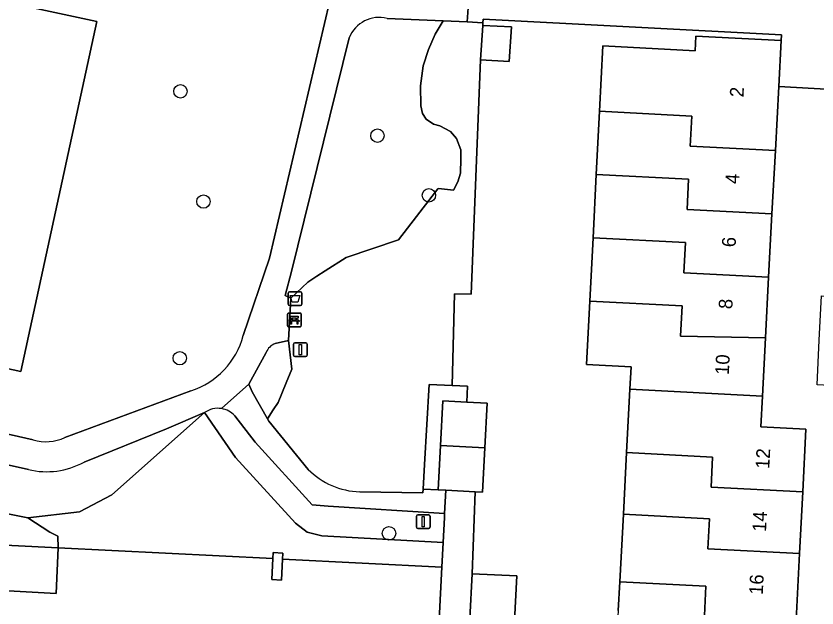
# Model space of a CAD drawing. Extents: x 162989 to 165008, y 383432 to 384338.
# Drawn here: x 164589.1 to 164647.3, y 383638.3 to 383681.3 of the extents above; entities that cross this region are included whole.
import ezdxf

# ---------------------------------------------------------------- set-up
doc = ezdxf.new("R2010")
doc.units = 0
for name, color, linetype in [('IMGEO_Afvalbak', 7, 'Continuous'), ('IMGEO_Bank', 7, 'Continuous'), ('IMGEO_Boom', 7, 'Continuous'), ('IMGEO_Erf', 7, 'Continuous'), ('IMGEO_Grasland_overig', 7, 'Continuous'), ('IMGEO_Groenvoorziening', 7, 'Continuous'), ('IMGEO_Lichtmast', 7, 'Continuous'), ('IMGEO_Pand', 7, 'Continuous'), ('IMGEO_Pand_nummerreeks', 7, 'Continuous'), ('IMGEO_Voetpad_gesloten', 7, 'Continuous'), ('IMGEO_Voetpad_open', 7, 'Continuous')]:
    doc.layers.add(name, color=color, linetype=linetype)

msp = doc.modelspace()

# ---------------------------------------------------------------- linework, layer by layer
at = {"layer": 'IMGEO_Afvalbak'}
for p, q in [((164608.862, 383660.369), (164608.862, 383661.169)), ((164608.862, 383661.169), (164608.862, 383660.369)), ((164608.962, 383661.269), (164609.752, 383661.269)), ((164609.752, 383661.269), (164608.962, 383661.269)), ((164609.852, 383661.169), (164609.852, 383660.369)), ((164609.852, 383660.369), (164609.852, 383661.169)), ((164609.752, 383660.269), (164608.962, 383660.269)), ((164608.962, 383660.269), (164609.752, 383660.269))]:
    msp.add_line(p, q, dxfattribs=at)
msp.add_lwpolyline([(164609.005, 383660.983), (164609.709, 383660.983), (164609.56, 383660.513), (164609.154, 383660.513), (164609.005, 383660.983)], dxfattribs=at)
for centre, start, end in [((164608.962, 383661.169), 90, 180), ((164608.962, 383661.169), 90, 180), ((164609.752, 383661.169), 0, 90), ((164609.752, 383661.169), 360, 90), ((164608.962, 383660.369), 180, 270), ((164608.962, 383660.369), 180, 270), ((164609.752, 383660.369), 270, 0), ((164609.752, 383660.369), 270, 0)]:
    msp.add_arc(centre, 0.1, start, end, dxfattribs=at)
at = {"layer": 'IMGEO_Bank'}
for p, q in [((164608.806, 383658.792), (164608.806, 383659.633)), ((164608.806, 383659.633), (164608.806, 383658.792)), ((164608.881, 383659.717), (164609.722, 383659.717)), ((164609.722, 383659.717), (164608.881, 383659.717)), ((164609.115, 383659.223), (164609.115, 383659.329)), ((164609.159, 383659.329), (164609.159, 383659.223)), ((164609.447, 383659.335), (164609.165, 383659.335)), ((164609.165, 383659.217), (164609.447, 383659.217)), ((164609.453, 383659.223), (164609.453, 383659.329)), ((164609.497, 383659.329), (164609.497, 383659.223)), ((164609.806, 383659.642), (164609.806, 383658.801)), ((164609.806, 383658.801), (164609.806, 383659.642)), ((164609.731, 383658.717), (164608.89, 383658.717)), ((164608.89, 383658.717), (164609.731, 383658.717)), ((164609.503, 383659.115), (164609.11, 383659.115))]:
    msp.add_line(p, q, dxfattribs=at)
for points in [[(164609.053, 383659.115), (164608.911, 383659.115), (164609.023, 383659.217), (164609.109, 383659.217)], [(164609.109, 383659.335), (164609.023, 383659.335), (164609.023, 383659.496), (164609.586, 383659.496), (164609.586, 383659.335), (164609.503, 383659.335)], [(164609.503, 383659.217), (164609.586, 383659.217), (164609.698, 383659.115), (164609.559, 383659.115)], [(164609.103, 383659.108), (164609.103, 383658.901), (164609.06, 383658.901), (164609.06, 383659.108)], [(164609.553, 383659.108), (164609.553, 383658.901), (164609.509, 383658.901), (164609.509, 383659.108)]]:
    msp.add_lwpolyline(points, dxfattribs=at)
for centre, radius, start, end in [((164608.884, 383659.639), 0.0779, 92.4484, 184.28452), ((164608.884, 383659.639), 0.0779, 92.4484, 184.28452), ((164609.108, 383659.328), 0.00671, 2.89567, 87.10433), ((164609.108, 383659.224), 0.00671, 272.89567, 357.10433), ((164609.165, 383659.328), 0.00671, 92.89567, 177.10433), ((164609.165, 383659.224), 0.00671, 182.89567, 267.10433), ((164609.447, 383659.328), 0.00671, 2.89567, 87.10433), ((164609.447, 383659.224), 0.00671, 272.89567, 357.10433), ((164609.504, 383659.328), 0.00671, 92.89567, 177.10433), ((164609.504, 383659.224), 0.00671, 182.89567, 267.10433), ((164609.728, 383659.639), 0.0779, 2.4484, 94.28452), ((164609.728, 383659.639), 0.0779, 2.4484, 94.28452), ((164608.884, 383658.795), 0.0779, 182.4484, 274.28452), ((164608.884, 383658.795), 0.0779, 182.4484, 274.28452), ((164609.053, 383659.108), 0.00671, 2.89567, 87.10433), ((164609.11, 383659.108), 0.00671, 92.89567, 177.10433), ((164609.502, 383659.108), 0.00671, 2.89567, 87.10433), ((164609.559, 383659.108), 0.00671, 92.89567, 177.10433), ((164609.728, 383658.795), 0.0779, 272.4484, 4.28452), ((164609.728, 383658.795), 0.0779, 272.4484, 4.28452)]:
    msp.add_arc(centre, radius, start, end, dxfattribs=at)
at = {"layer": 'IMGEO_Boom'}
for centre in [(164601.022, 383675.851), (164615.357, 383672.624), (164619.097, 383668.284), (164602.696, 383667.831), (164600.976, 383656.43), (164616.195, 383643.685)]:
    msp.add_circle(centre, 0.489, dxfattribs=at)
at = {"layer": 'IMGEO_Erf'}
for points in [[(164632.875, 383638.074), (164632.999, 383640.161), (164633.252, 383645.07), (164633.482, 383649.557), (164633.72, 383654.173), (164633.804, 383655.811), (164630.564, 383655.978), (164630.801, 383660.584), (164631.038, 383665.188), (164631.275, 383669.792), (164631.512, 383674.396), (164631.757, 383679.152), (164638.476, 383678.806), (164638.531, 383679.872), (164644.727, 383679.553), (164644.748, 383679.973), (164623.042, 383681.102), (164623.031, 383680.835), (164623.011, 383680.648), (164625.1, 383680.536), (164624.934, 383678.016), (164622.847, 383678.153), (164622.17, 383661.083), (164620.966, 383661.115), (164620.789, 383654.443), (164621.905, 383654.4), (164621.855, 383653.238), (164623.339, 383653.161), (164623.172, 383649.92), (164623.005, 383646.681), (164622.453, 383646.709), (164622.236, 383640.752), (164625.492, 383640.584), (164625.325, 383637.325)], [(164650.636, 383654.327), (164647.337, 383654.497), (164647.503, 383657.732), (164647.67, 383660.97), (164650.969, 383660.801), (164651.105, 383663.294), (164649.979, 383663.352), (164650.147, 383666.619), (164650.317, 383669.914), (164651.137, 383669.872), (164651.42, 383675.802), (164644.55, 383676.194), (164644.303, 383671.536), (164644.06, 383666.932), (164643.817, 383662.329), (164643.584, 383657.914), (164643.36, 383653.677), (164643.241, 383651.429), (164646.531, 383651.26), (164646.296, 383646.695), (164646.065, 383642.208), (164645.816, 383637.357)], [(164587.001, 383630.091), (164591.312, 383629.874), (164591.47, 383632.997), (164591.476, 383633.123), (164591.681, 383633.113), (164593.578, 383633.017), (164598.212, 383632.783), (164602.748, 383632.553), (164607.284, 383632.324), (164611.822, 383632.094), (164616.492, 383631.858), (164619.558, 383631.641), (164620.045, 383641.232), (164608.459, 383641.812), (164608.383, 383640.289), (164607.661, 383640.326), (164607.737, 383641.848), (164592.128, 383642.63), (164591.973, 383639.309), (164573.624, 383640.331)]]:
    msp.add_lwpolyline(points, dxfattribs=at)
at = {"layer": 'IMGEO_Grasland_overig'}
msp.add_lwpolyline([(164591.973, 383639.309), (164592.128, 383642.63), (164573.792, 383643.548), (164573.624, 383640.331)], close=True, dxfattribs=at)
at = {"layer": 'IMGEO_Groenvoorziening'}
for points in [[(164579.298, 383684.315), (164573.771, 383658.849), (164589.407, 383655.456), (164594.934, 383680.922)], [(164594.934, 383680.922), (164589.407, 383655.456), (164573.771, 383658.849), (164579.298, 383684.315)], [(164605.04, 383649.198), (164602.771, 383652.472), (164596.027, 383646.485), (164593.683, 383645.259), (164589.932, 383644.807), (164591.527, 383643.778), (164592.097, 383643.471), (164592.128, 383642.63), (164607.737, 383641.848), (164607.759, 383642.284), (164608.48, 383642.24), (164608.459, 383641.812), (164620.045, 383641.232), (164620.136, 383643.03), (164611.31, 383643.505), (164610.251, 383643.777), (164609.395, 383644.43)], [(164573.918, 383645.962), (164573.898, 383645.58), (164573.792, 383643.548), (164592.128, 383642.63), (164592.097, 383643.471), (164591.527, 383643.778), (164589.932, 383644.807), (164588.586, 383645.087), (164585.772, 383645.306), (164583.215, 383645.465), (164582.367, 383645.78), (164581.462, 383646.85), (164580.637, 383648.306), (164579.075, 383648.689), (164576.73, 383647.777), (164574.342, 383646.378)]]:
    msp.add_lwpolyline(points, close=True, dxfattribs=at)
for points in [[(164605.586, 383658.083), (164607.508, 383663.707), (164611.869, 383682.336)], [(164620.966, 383661.115), (164622.17, 383661.083), (164622.847, 383678.153), (164623.011, 383680.648), (164623.031, 383680.835), (164621.885, 383680.903), (164620.125, 383680.978), (164619.558, 383680.014), (164619.06, 383678.889), (164618.682, 383677.717), (164618.492, 383676.262), (164618.513, 383674.795), (164618.645, 383674.241), (164618.908, 383673.835), (164619.428, 383673.457), (164619.895, 383673.332), (164620.672, 383672.926), (164621.11, 383672.43), (164621.417, 383671.605), (164621.411, 383670.943), (164621.391, 383669.901), (164621.202, 383669.256), (164620.882, 383668.665), (164619.809, 383668.779), (164619.745, 383668.764), (164616.882, 383665.04), (164613.082, 383663.751), (164611.551, 383662.779), (164610.937, 383662.39), (164610.281, 383661.973), (164609.051, 383660.799), (164608.892, 383657.709), (164609.124, 383655.636), (164608.713, 383654.641), (164608.124, 383653.214), (164607.764, 383652.662), (164607.346, 383652.025), (164607.446, 383651.849), (164610.316, 383648.337)], [(164621.417, 383671.605), (164621.11, 383672.43), (164620.672, 383672.926), (164619.895, 383673.332), (164619.428, 383673.457), (164618.908, 383673.835), (164618.645, 383674.241), (164618.513, 383674.795), (164618.492, 383676.262), (164618.682, 383677.717), (164619.06, 383678.889), (164619.558, 383680.014), (164620.125, 383680.978), (164616.052, 383681.156)], [(164613.304, 383679.754), (164609.096, 383662.731), (164608.651, 383660.984), (164609.051, 383660.799), (164610.281, 383661.973), (164610.937, 383662.39), (164611.551, 383662.779), (164613.082, 383663.751), (164616.882, 383665.04), (164619.745, 383668.764), (164619.809, 383668.779), (164620.882, 383668.665), (164621.202, 383669.256), (164621.391, 383669.901), (164621.411, 383670.943), (164621.417, 383671.605)], [(164614.069, 383646.71), (164618.658, 383646.63), (164618.673, 383646.898), (164618.777, 383648.695), (164619.112, 383654.508), (164620.789, 383654.443), (164620.966, 383661.115)], [(164607.265, 383656.845), (164606.001, 383654.538), (164606.242, 383653.976), (164607.346, 383652.025), (164607.764, 383652.662), (164608.124, 383653.214), (164608.713, 383654.641), (164609.124, 383655.636), (164608.892, 383657.709)], [(164608.892, 383657.709), (164607.923, 383657.493)], [(164575.093, 383653.944), (164590.31, 383650.48)], [(164592.618, 383650.669), (164601.785, 383654.055)], [(164574.15, 383650.368), (164573.918, 383645.962), (164574.342, 383646.378), (164576.73, 383647.777), (164579.075, 383648.689), (164580.637, 383648.306), (164581.462, 383646.85), (164582.367, 383645.78), (164583.215, 383645.465), (164585.772, 383645.306), (164588.586, 383645.087), (164589.932, 383644.807), (164593.683, 383645.259), (164596.027, 383646.485), (164602.771, 383652.472), (164600.021, 383651.282), (164594.015, 383648.873)], [(164602.771, 383652.472), (164605.04, 383649.198), (164609.395, 383644.43), (164610.251, 383643.777), (164611.31, 383643.505), (164620.136, 383643.03), (164620.227, 383644.828), (164620.241, 383645.137)], [(164620.241, 383645.137), (164611.761, 383645.658), (164610.615, 383645.763), (164606.451, 383650.323), (164604.978, 383652.23)], [(164589.962, 383648.331), (164576.004, 383651.437)]]:
    msp.add_lwpolyline(points, dxfattribs=at)
for centre, radius, start, end in [((164615.478, 383678.888), 2.34, 75.78858, 158.27179), ((164600.022, 383659.526), 5.748, 287.85986, 345.46177), ((164608.272, 383656.481), 1.07, 109.00513, 160.11746), ((164603.741, 383651.123), 1.661, 80.54351, 125.72162), ((164603.736, 383651.118), 1.667, 41.82192, 80.39235), ((164591.22, 383653.553), 3.205, 253.50467, 295.85823), ((164591.294, 383653.796), 5.625, 256.30312, 298.93061), ((164614.23, 383652.223), 5.515, 224.79504, 268.32958)]:
    msp.add_arc(centre, radius, start, end, dxfattribs=at)
at = {"layer": 'IMGEO_Lichtmast'}
for p, q in [((164609.25, 383656.661), (164609.25, 383657.461)), ((164609.25, 383657.461), (164609.25, 383656.661)), ((164609.35, 383657.561), (164610.14, 383657.561)), ((164610.14, 383657.561), (164609.35, 383657.561)), ((164610.24, 383657.461), (164610.24, 383656.661)), ((164610.24, 383656.661), (164610.24, 383657.461)), ((164610.14, 383656.561), (164609.35, 383656.561)), ((164609.35, 383656.561), (164610.14, 383656.561)), ((164618.193, 383644.143), (164618.193, 383644.943)), ((164618.193, 383644.943), (164618.193, 383644.143)), ((164618.293, 383645.043), (164619.083, 383645.043)), ((164619.083, 383645.043), (164618.293, 383645.043)), ((164619.183, 383644.943), (164619.183, 383644.143)), ((164619.183, 383644.143), (164619.183, 383644.943)), ((164619.083, 383644.043), (164618.293, 383644.043)), ((164618.293, 383644.043), (164619.083, 383644.043))]:
    msp.add_line(p, q, dxfattribs=at)
for points in [[(164609.67, 383657.436), (164609.82, 383657.436), (164609.82, 383656.686), (164609.67, 383656.686), (164609.67, 383657.436)], [(164618.613, 383644.918), (164618.763, 383644.918), (164618.763, 383644.168), (164618.613, 383644.168), (164618.613, 383644.918)]]:
    msp.add_lwpolyline(points, dxfattribs=at)
for centre, start, end in [((164609.35, 383657.461), 90, 180), ((164609.35, 383657.461), 90, 180), ((164610.14, 383657.461), 0, 90), ((164610.14, 383657.461), 360, 90), ((164609.35, 383656.661), 180, 270), ((164609.35, 383656.661), 180, 270), ((164610.14, 383656.661), 270, 0), ((164610.14, 383656.661), 270, 0), ((164618.293, 383644.943), 90, 180), ((164618.293, 383644.943), 90, 180), ((164619.083, 383644.943), 0, 90), ((164619.083, 383644.943), 360, 90), ((164618.293, 383644.143), 180, 270), ((164618.293, 383644.143), 180, 270), ((164619.083, 383644.143), 270, 0), ((164619.083, 383644.143), 270, 0)]:
    msp.add_arc(centre, 0.1, start, end, dxfattribs=at)
at = {"layer": 'IMGEO_Pand'}
for points in [[(164623.011, 383680.648), (164622.847, 383678.153), (164624.934, 383678.016), (164625.1, 383680.536)], [(164644.303, 383671.536), (164644.55, 383676.194), (164644.727, 383679.553), (164638.531, 383679.872), (164638.476, 383678.806), (164631.757, 383679.152), (164631.512, 383674.396), (164638.231, 383674.051), (164638.118, 383671.854)], [(164644.303, 383671.536), (164638.118, 383671.854), (164638.231, 383674.051), (164631.512, 383674.396), (164631.275, 383669.792), (164637.994, 383669.447), (164637.881, 383667.25), (164644.06, 383666.932)], [(164631.038, 383665.188), (164637.758, 383664.843), (164637.645, 383662.646), (164643.817, 383662.329), (164644.06, 383666.932), (164637.881, 383667.25), (164637.994, 383669.447), (164631.275, 383669.792)], [(164631.038, 383665.188), (164630.801, 383660.584), (164637.522, 383660.239), (164637.409, 383658.042), (164643.584, 383657.914), (164643.817, 383662.329), (164637.645, 383662.646), (164637.758, 383664.843)], [(164643.584, 383657.914), (164637.409, 383658.042), (164637.522, 383660.239), (164630.801, 383660.584), (164630.564, 383655.978), (164633.804, 383655.811), (164633.72, 383654.173), (164643.36, 383653.677)], [(164646.296, 383646.695), (164646.531, 383651.26), (164643.241, 383651.429), (164643.36, 383653.677), (164633.72, 383654.173), (164633.482, 383649.557), (164639.738, 383649.236), (164639.625, 383647.038)], [(164619.936, 383650.09), (164623.172, 383649.92), (164623.339, 383653.161), (164621.855, 383653.238), (164620.103, 383653.328)], [(164619.936, 383650.09), (164619.769, 383646.848), (164620.32, 383646.82), (164622.453, 383646.709), (164623.005, 383646.681), (164623.172, 383649.92)], [(164646.296, 383646.695), (164639.625, 383647.038), (164639.738, 383649.236), (164633.482, 383649.557), (164633.252, 383645.07), (164639.509, 383644.748), (164639.396, 383642.551), (164646.065, 383642.208)], [(164632.999, 383640.161), (164639.255, 383639.839), (164639.145, 383637.7), (164645.816, 383637.357), (164646.065, 383642.208), (164639.396, 383642.551), (164639.509, 383644.748), (164633.252, 383645.07)], [(164608.459, 383641.812), (164608.48, 383642.24), (164607.759, 383642.284), (164607.737, 383641.848), (164607.661, 383640.326), (164608.383, 383640.289)], [(164622.068, 383637.492), (164625.325, 383637.325), (164625.492, 383640.584), (164622.236, 383640.752)], [(164632.505, 383631.241), (164638.796, 383630.916), (164638.91, 383633.113), (164645.58, 383632.767), (164645.816, 383637.357), (164639.145, 383637.7), (164639.255, 383639.839), (164632.999, 383640.161), (164632.875, 383638.074), (164632.744, 383635.884)]]:
    msp.add_lwpolyline(points, close=True, dxfattribs=at)
at = {"layer": 'IMGEO_Voetpad_gesloten'}
for points in [[(164616.052, 383681.156), (164620.125, 383680.978), (164621.885, 383680.903), (164622.046, 383683.304), (164621.548, 383683.327), (164618.54, 383683.367), (164617.325, 383683.389), (164615.719, 383683.436)], [(164611.869, 383682.336), (164607.508, 383663.707), (164605.586, 383658.083)], [(164607.923, 383657.493), (164608.892, 383657.709), (164609.051, 383660.799), (164608.651, 383660.984), (164609.096, 383662.731), (164613.304, 383679.754)], [(164561.897, 383664.198), (164562.311, 383662.712), (164563.445, 383660.229), (164568.706, 383655.814), (164569.76, 383654.901), (164576.004, 383651.437), (164589.962, 383648.331)], [(164604.014, 383652.762), (164606.001, 383654.538), (164607.265, 383656.845)], [(164607.446, 383651.849), (164607.346, 383652.025), (164606.242, 383653.976), (164606.001, 383654.538), (164604.014, 383652.762)], [(164590.31, 383650.48), (164575.093, 383653.944)], [(164601.785, 383654.055), (164592.618, 383650.669)], [(164594.015, 383648.873), (164600.021, 383651.282), (164602.771, 383652.472)], [(164604.978, 383652.23), (164606.451, 383650.323), (164610.615, 383645.763), (164611.761, 383645.658), (164620.241, 383645.137), (164620.32, 383646.82), (164619.769, 383646.848), (164618.673, 383646.898), (164618.658, 383646.63), (164614.069, 383646.71)], [(164610.316, 383648.337), (164607.446, 383651.849)]]:
    msp.add_lwpolyline(points, dxfattribs=at)
msp.add_lwpolyline([(164620.103, 383653.328), (164621.855, 383653.238), (164621.905, 383654.4), (164620.789, 383654.443), (164619.112, 383654.508), (164618.777, 383648.695), (164618.673, 383646.898), (164619.769, 383646.848), (164619.936, 383650.09)], close=True, dxfattribs=at)
for centre, radius, start, end in [((164615.478, 383678.888), 2.34, 75.78858, 158.27179), ((164600.022, 383659.526), 5.748, 287.85986, 345.46177), ((164608.272, 383656.481), 1.07, 109.00513, 160.11746), ((164603.741, 383651.123), 1.661, 80.54351, 125.72162), ((164603.736, 383651.118), 1.667, 41.82192, 80.39235), ((164591.22, 383653.553), 3.205, 253.50467, 295.85823), ((164591.294, 383653.796), 5.625, 256.30312, 298.93061), ((164614.23, 383652.223), 5.515, 224.79504, 268.32958)]:
    msp.add_arc(centre, radius, start, end, dxfattribs=at)
at = {"layer": 'IMGEO_Voetpad_open'}
for points in [[(164654.08, 383679.248), (164655.293, 383679.312), (164655.481, 383683.07), (164653.47, 383683.187), (164653.398, 383681.802), (164646.802, 383682.143), (164643.461, 383682.316), (164622.046, 383683.304), (164621.885, 383680.903), (164623.031, 383680.835), (164623.042, 383681.102), (164644.748, 383679.973), (164644.727, 383679.553), (164644.55, 383676.194), (164651.42, 383675.802), (164653.906, 383675.66)], [(164622.236, 383640.752), (164622.453, 383646.709), (164620.32, 383646.82), (164620.241, 383645.137), (164620.227, 383644.828), (164620.136, 383643.03), (164620.045, 383641.232), (164619.558, 383631.641), (164619.752, 383631.631), (164619.41, 383624.87), (164617.513, 383624.966), (164617.356, 383621.87), (164615.874, 383621.945), (164615.411, 383613.19), (164617.546, 383613.348), (164618.429, 383613.303), (164618.739, 383618.605), (164619.306, 383618.546), (164619.446, 383622.963), (164621.376, 383622.87), (164621.9, 383634.233), (164622.068, 383637.492)]]:
    msp.add_lwpolyline(points, close=True, dxfattribs=at)

# ---------------------------------------------------------------- texts
at = {"layer": 'IMGEO_Pand_nummerreeks'}
for s, rotation, p in [('2', 86.97545, (164641.984, 383675.4)), ('4', 86.97545, (164641.651, 383669.092)), ('6', 86.97545, (164641.408, 383664.488)), ('8', 86.97545, (164641.169, 383659.984)), ('10', 86.97545, (164640.916, 383655.197)), ('12', 87.05506, (164643.859, 383648.36)), ('14', 87.05506, (164643.623, 383643.778)), ('16', 87.05506, (164643.387, 383639.193))]:
    msp.add_text(s, height=1, rotation=rotation, dxfattribs=at).set_placement(p)

doc.saveas('drawing.dxf')
